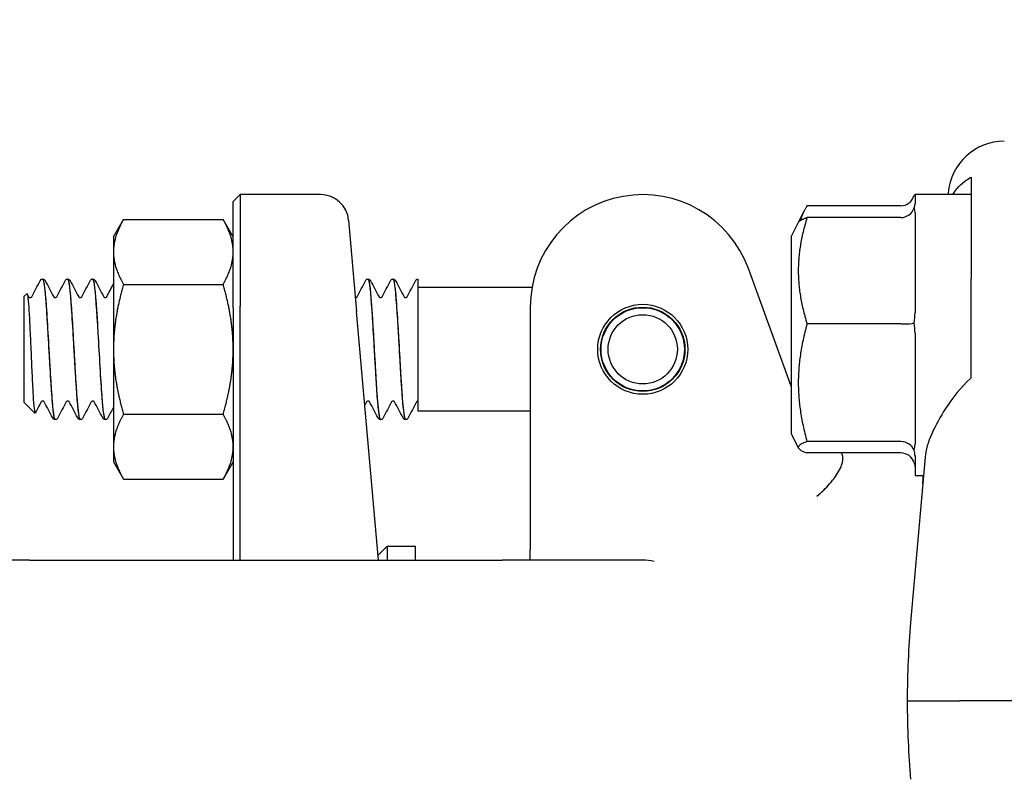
# Model space of a CAD drawing. Header units: inches. Extents: x 18 to 846, y -44 to 561.
# Tile 321 of 642: x 323.17 to 325.36, y 520.33 to 522.02. Entities that reach past the tile are written whole.
import ezdxf

# ---------------------------------------------------------------- set-up
doc = ezdxf.new("R2010")
doc.units = ezdxf.units.IN
doc.header["$LTSCALE"] = 24
doc.header["$MEASUREMENT"] = 0
doc.layers.add('Dimension (ANSI)', color=7, linetype='Continuous', lineweight=25)
doc.layers.add('Visible (ANSI)', color=7, linetype='Continuous', lineweight=30)
doc.styles.add('Note Text (ANSI)', font='tahoma.ttf')
doc.dimstyles.new('SB Fraction-16 (ANSI)', dxfattribs={"dimscale": 24, "dimtxt": 0.125, "dimasz": 0.098425, "dimexe": 0.125, "dimexo": 0.0625, "dimgap": 0.031496, "dimtad": 0, "dimtih": 1, "dimtoh": 1, "dimdec": 4, "dimrnd": 1e-08, "dimzin": 0, "dimdsep": 46, "dimlunit": 5, "dimtxsty": 'Note Text (ANSI)', "dimcen": 0.09, "dimdle": 0.393701, "dimclrd": 256, "dimclre": 256, "dimclrt": 256, "dimadec": 0, "dimazin": 3, "dimtfac": 0.96, "dimtofl": 0, "dimtmove": 0, "dimatfit": 3, "dimfxl": 1, "dimfrac": 2, "dimtolj": 1, "dimtzin": 12, "dimlwd": -1, "dimlwe": -1, "dimarcsym": 0})

# ---------------------------------------------------------------- blocks, each defined once
blk = doc.blocks.new('*D18')
at = {"layer": 'Defpoints', "color": 0, "transparency": 16777216}
for p in [(336.1784, 524.0563), (247.3595, 404.0563), (336.1784, 404.0563)]:
    blk.add_point(p, dxfattribs=at)
at = {"layer": 'Dimension (ANSI)', "transparency": 16777216}
for p, q in [((334.6784, 524.0563), (244.3595, 524.0563)), ((247.3595, 521.6941), (247.3595, 466.3747)), ((247.3595, 406.4185), (247.3595, 461.7379)), ((334.6784, 404.0563), (244.3595, 404.0563))]:
    blk.add_line(p, q, dxfattribs=at)
for points in [[(246.9658, 521.6941), (247.7532, 521.6941), (247.3595, 524.0563)], [(246.9658, 406.4185), (247.7532, 406.4185), (247.3595, 404.0563)]]:
    blk.add_solid(points, dxfattribs=at)
at = {"layer": 'Dimension (ANSI)', "transparency": 16777216, "insert": (244.292, 465.6188), "char_height": 3, "attachment_point": 1, "style": 'Note Text (ANSI)'}
blk.add_mtext('\\A1;120', dxfattribs=at)

msp = doc.modelspace()

# ---------------------------------------------------------------- linework, layer by layer
at = {"layer": 'Visible (ANSI)'}
for p, q in [((323.64439, 521.61494), (323.66001, 521.63056)), ((323.66001, 521.63056), (323.66001, 521.38306)), ((323.83869, 521.63056), (323.66001, 521.63056)), ((325.15939, 521.63056), (325.15939, 521.61011)), ((325.28439, 521.63056), (325.15939, 521.63056)), ((325.23318, 521.63473), (325.23281, 521.63056)), ((325.28439, 521.64866), (325.28439, 521.58231)), ((323.64439, 521.37869), (323.64439, 521.61494)), ((324.90049, 521.56902), (324.91293, 521.59391)), ((325.12814, 521.60564), (324.91935, 521.60564)), ((325.15939, 521.59096), (325.15939, 521.3678)), ((323.37839, 521.53681), (323.40072, 521.57549)), ((323.40072, 521.57549), (323.62206, 521.57549)), ((323.64439, 521.53681), (323.62206, 521.57549)), ((323.90095, 521.57351), (323.91867, 521.37101)), ((324.88439, 521.53681), (324.90049, 521.56902)), ((325.12814, 521.57969), (324.91935, 521.57969)), ((325.28439, 521.56579), (325.28439, 521.44399)), ((323.37839, 521.53681), (323.37839, 521.50332)), ((324.88439, 521.53681), (324.88439, 521.09931)), ((323.37839, 521.50332), (323.37839, 521.28681)), ((324.88439, 521.20485), (324.78931, 521.46607)), ((323.22141, 521.44306), (323.22083, 521.44306)), ((323.27702, 521.44306), (323.27644, 521.44306)), ((323.33263, 521.44306), (323.33205, 521.44306)), ((323.94436, 521.44306), (323.94377, 521.44306)), ((323.99997, 521.44306), (323.99938, 521.44306)), ((324.05439, 521.443), (324.05439, 521.42663)), ((325.28439, 521.22313), (325.28439, 521.44399)), ((323.40072, 521.43115), (323.62206, 521.43115)), ((324.05439, 521.42663), (324.05439, 521.31523)), ((324.30825, 521.42431), (324.05439, 521.42431)), ((323.17939, 521.40408), (323.18571, 521.4104)), ((323.17939, 521.40408), (323.17939, 521.16954)), ((323.64439, 521.37869), (323.64439, 520.81806)), ((323.66001, 520.81806), (323.66001, 521.38306)), ((323.96705, 520.81806), (323.91867, 521.37101)), ((324.30439, 521.38056), (324.30439, 521.03372)), ((325.12814, 521.34322), (324.91935, 521.34322)), ((324.05439, 521.31523), (324.05439, 521.14931)), ((325.15939, 521.32265), (325.15939, 521.07575)), ((323.37839, 521.28681), (323.37839, 521.07031)), ((323.17939, 521.16954), (323.20399, 521.14493)), ((324.30439, 521.14931), (324.05439, 521.14931)), ((323.24922, 521.13056), (323.24863, 521.13056)), ((323.30483, 521.13056), (323.30425, 521.13056)), ((323.36044, 521.13056), (323.35986, 521.13056)), ((323.40072, 521.14248), (323.62206, 521.14248)), ((323.97216, 521.13056), (323.97158, 521.13056)), ((324.02777, 521.13056), (324.02719, 521.13056)), ((324.88439, 521.09931), (324.90049, 521.06711)), ((323.37839, 521.07031), (323.37839, 521.03681)), ((325.12814, 521.08159), (324.91935, 521.08159)), ((325.12814, 521.05643), (324.91935, 521.05643)), ((325.18177, 521.0472), (325.14964, 520.67987)), ((325.15939, 521.04976), (325.15939, 521.00556)), ((323.37839, 521.03681), (323.40072, 520.99814)), ((323.64439, 521.03681), (323.62206, 520.99814)), ((324.30439, 521.03372), (324.30439, 520.84119)), ((323.40072, 520.99814), (323.62206, 520.99814)), ((325.17813, 521.00556), (325.15939, 521.00556)), ((323.96612, 520.82867), (323.98676, 520.84931)), ((323.98676, 520.84931), (323.98676, 520.81806)), ((323.98676, 520.84931), (324.04926, 520.84931)), ((324.04926, 520.81806), (324.04926, 520.84931)), ((324.30439, 520.81806), (324.30439, 520.84119)), ((323.19189, 520.81806), (322.87939, 520.81806)), ((323.19189, 520.81806), (324.24189, 520.81806)), ((324.55439, 520.81806), (324.24189, 520.81806)), ((325.14203, 520.50556), (325.25891, 520.50556)), ((325.75939, 520.50556), (325.25891, 520.50556))]:
    msp.add_line(p, q, dxfattribs=at)
for radius in [0.1, 0.09375, 0.0925, 0.07688]:
    msp.add_circle((324.55439, 521.28681), radius, dxfattribs=at)
for centre, radius, start, end in [((323.83869, 521.56806), 0.0625, 5, 90), ((324.55439, 521.38056), 0.25, 20, 180), ((324.55439, 520.69306), 0.125, 78.3306, 90)]:
    msp.add_arc(centre, radius, start, end, dxfattribs=at)
for centre, major_axis, ratio, start_param, end_param in [((325.3577, 521.62384), (0.01094, 0.125), 0.9961657, 0.0869335, 1.5707963), ((325.12814, 521.64159), (0, 0.03595), 0.8693335, 3.1415927, 4.3657422), ((325.12814, 521.6124), (0, -0.0327), 0.9555533, 0, 1.2241495), ((325.12814, 521.34637), (0.03125, 0), 0.1006388, 4.712389, 5.9365385), ((325.12814, 521.05204), (0.03125, 0), 0.9458753, 0.3466468, 1.5707963), ((325.12814, 521.02373), (0, 0.0327), 0.9555533, 5.0590358, 6.2831853)]:
    msp.add_ellipse(centre, major_axis=major_axis, ratio=ratio, start_param=start_param, end_param=end_param, dxfattribs=at)
for points, knots in [([(325.24315, 521.63056), (325.25108, 521.64378), (325.26168, 521.65457), (325.27666, 521.66496), (325.28038, 521.66725), (325.28439, 521.6694)], [0.72464195, 0.72464195, 0.72464195, 0.72464195, 0.90366002, 0.90366002, 0.95550669, 0.95550669, 0.95550669, 0.95550669]), ([(323.21662, 521.44099), (323.21654, 521.4409), (323.21645, 521.4408), (323.21613, 521.4404), (323.21587, 521.44003), (323.21556, 521.43947)], [-0.025931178, -0.025931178, -0.025931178, -0.025931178, -0.019551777, -0.019551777, 0, 0, 0, 0]), ([(323.21662, 521.44099), (323.217, 521.44142), (323.2175, 521.44188), (323.21889, 521.44269), (323.21982, 521.44301), (323.2208, 521.44306)], [0, 0, 0, 0, 0.013250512, 0.013250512, 0.027054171, 0.027054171, 0.027054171, 0.027054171]), ([(323.2208, 521.44284), (323.22281, 521.44273), (323.22481, 521.43079), (323.22682, 521.40861), (323.22964, 521.37745), (323.23246, 521.32691), (323.23527, 521.27727), (323.23809, 521.22764), (323.24091, 521.18021), (323.24372, 521.15401), (323.24536, 521.13878), (323.247, 521.13096), (323.24863, 521.13088)], [4.7095281, 4.7095281, 4.7095281, 4.7095281, 5.3893637, 5.3893637, 5.3893637, 6.3443154, 6.3443154, 6.3443154, 7.2990044, 7.2990044, 7.2990044, 7.8539816, 7.8539816, 7.8539816, 7.8539816]), ([(323.24924, 521.13077), (323.24715, 521.13091), (323.24506, 521.14392), (323.24298, 521.16782), (323.24016, 521.20001), (323.23735, 521.25106), (323.23453, 521.30055), (323.2317, 521.35047), (323.22886, 521.39745), (323.22602, 521.42237), (323.22448, 521.43585), (323.22295, 521.44279), (323.22141, 521.44286)], [-14.1400278, -14.1400278, -14.1400278, -14.1400278, -13.4320997, -13.4320997, -13.4320997, -12.4783682, -12.4783682, -12.4783682, -11.5160648, -11.5160648, -11.5160648, -10.9955743, -10.9955743, -10.9955743, -10.9955743]), ([(323.22144, 521.44306), (323.22257, 521.44301), (323.22363, 521.44258), (323.2251, 521.4416), (323.22559, 521.44107), (323.22629, 521.44015), (323.22654, 521.43973), (323.22675, 521.43933)], [0, 0, 0, 0, 0.015967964, 0.015967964, 0.031253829, 0.031253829, 0.045415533, 0.045415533, 0.045415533, 0.045415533]), ([(323.2711, 521.43933), (323.27143, 521.43996), (323.27183, 521.44063), (323.27297, 521.44174), (323.27347, 521.44213), (323.27476, 521.44278), (323.27557, 521.44302), (323.27641, 521.44306)], [0, 0, 0, 0, 0.022095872, 0.022095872, 0.033561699, 0.033561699, 0.045438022, 0.045438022, 0.045438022, 0.045438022]), ([(323.27641, 521.443), (323.27678, 521.44305), (323.27714, 521.44271), (323.2775, 521.44195), (323.28031, 521.43602), (323.28312, 521.40505), (323.28594, 521.36142), (323.28875, 521.3178), (323.29156, 521.26267), (323.29437, 521.21809), (323.29718, 521.17352), (323.3, 521.14065), (323.30281, 521.13262), (323.30329, 521.13125), (323.30377, 521.13061), (323.30425, 521.13067)], [10.9927134, 10.9927134, 10.9927134, 10.9927134, 11.1151899, 11.1151899, 11.1151899, 12.0686082, 12.0686082, 12.0686082, 13.0217811, 13.0217811, 13.0217811, 13.9747115, 13.9747115, 13.9747115, 14.1371669, 14.1371669, 14.1371669, 14.1371669]), ([(323.30485, 521.13081), (323.30396, 521.13068), (323.30307, 521.13286), (323.30218, 521.13748), (323.29938, 521.15204), (323.29658, 521.19045), (323.29377, 521.23741), (323.29097, 521.2843), (323.28817, 521.3385), (323.28537, 521.37852), (323.28259, 521.41831), (323.27981, 521.44299), (323.27702, 521.44306)], [-20.4232131, -20.4232131, -20.4232131, -20.4232131, -20.1217618, -20.1217618, -20.1217618, -19.1712317, -19.1712317, -19.1712317, -18.2223022, -18.2223022, -18.2223022, -17.2787596, -17.2787596, -17.2787596, -17.2787596]), ([(323.27705, 521.44306), (323.27818, 521.44301), (323.27924, 521.44258), (323.28071, 521.4416), (323.2812, 521.44107), (323.28191, 521.44015), (323.28215, 521.43973), (323.28236, 521.43933)], [0, 0, 0, 0, 0.015967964, 0.015967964, 0.031253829, 0.031253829, 0.045415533, 0.045415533, 0.045415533, 0.045415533]), ([(323.32671, 521.43933), (323.32704, 521.43996), (323.32744, 521.44063), (323.32858, 521.44174), (323.32908, 521.44213), (323.33037, 521.44278), (323.33118, 521.44302), (323.33203, 521.44306)], [0, 0, 0, 0, 0.022095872, 0.022095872, 0.033561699, 0.033561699, 0.045438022, 0.045438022, 0.045438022, 0.045438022]), ([(323.33203, 521.44274), (323.33352, 521.44278), (323.33502, 521.43635), (323.33652, 521.42354), (323.33933, 521.39954), (323.34214, 521.3538), (323.34495, 521.30455), (323.34775, 521.25531), (323.35056, 521.20385), (323.35337, 521.17069), (323.35553, 521.14515), (323.35769, 521.13097), (323.35986, 521.13072)], [17.2758987, 17.2758987, 17.2758987, 17.2758987, 17.7840647, 17.7840647, 17.7840647, 18.7358252, 18.7358252, 18.7358252, 19.6873602, 19.6873602, 19.6873602, 20.4203522, 20.4203522, 20.4203522, 20.4203522]), ([(323.36046, 521.13062), (323.35799, 521.13072), (323.35552, 521.14958), (323.35305, 521.1819), (323.35021, 521.21911), (323.34736, 521.2732), (323.34452, 521.32212), (323.34168, 521.37089), (323.33885, 521.41318), (323.33601, 521.43182), (323.33488, 521.43923), (323.33376, 521.44282), (323.33263, 521.44275)], [-26.7063984, -26.7063984, -26.7063984, -26.7063984, -25.8688703, -25.8688703, -25.8688703, -24.9048316, -24.9048316, -24.9048316, -23.9435311, -23.9435311, -23.9435311, -23.5619449, -23.5619449, -23.5619449, -23.5619449]), ([(323.33266, 521.44306), (323.33379, 521.44301), (323.33486, 521.44258), (323.33633, 521.4416), (323.33681, 521.44107), (323.33752, 521.44015), (323.33776, 521.43973), (323.33798, 521.43933)], [0, 0, 0, 0, 0.015967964, 0.015967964, 0.031253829, 0.031253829, 0.045415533, 0.045415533, 0.045415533, 0.045415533]), ([(323.93843, 521.43933), (323.93876, 521.43996), (323.93916, 521.44063), (323.9403, 521.44174), (323.9408, 521.44213), (323.94209, 521.44278), (323.9429, 521.44302), (323.94375, 521.44306)], [0, 0, 0, 0, 0.022095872, 0.022095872, 0.033561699, 0.033561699, 0.045438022, 0.045438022, 0.045438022, 0.045438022]), ([(323.94375, 521.44295), (323.94424, 521.44304), (323.94474, 521.44238), (323.94523, 521.44095), (323.94805, 521.4328), (323.95087, 521.39962), (323.95369, 521.35476), (323.95651, 521.31), (323.95932, 521.25481), (323.96214, 521.2113), (323.96495, 521.16788), (323.96776, 521.13722), (323.97057, 521.13158), (323.97091, 521.1309), (323.97124, 521.13059), (323.97158, 521.13062)], [86.3909371, 86.3909371, 86.3909371, 86.3909371, 86.558303, 86.558303, 86.558303, 87.5147256, 87.5147256, 87.5147256, 88.4689986, 88.4689986, 88.4689986, 89.4213086, 89.4213086, 89.4213086, 89.5353906, 89.5353906, 89.5353906, 89.5353906]), ([(323.97219, 521.13076), (323.97144, 521.13064), (323.97069, 521.13217), (323.96995, 521.13543), (323.96714, 521.14772), (323.96432, 521.18432), (323.96151, 521.23062), (323.9587, 521.27691), (323.95589, 521.33167), (323.95308, 521.37304), (323.95027, 521.4144), (323.94747, 521.44129), (323.94466, 521.44297), (323.94456, 521.44303), (323.94446, 521.44306), (323.94436, 521.44306)], [-95.8214368, -95.8214368, -95.8214368, -95.8214368, -95.568359, -95.568359, -95.568359, -94.6156683, -94.6156683, -94.6156683, -93.6632144, -93.6632144, -93.6632144, -92.7109946, -92.7109946, -92.7109946, -92.6769833, -92.6769833, -92.6769833, -92.6769833]), ([(323.94438, 521.44306), (323.94551, 521.44301), (323.94658, 521.44258), (323.94805, 521.4416), (323.94853, 521.44107), (323.94924, 521.44015), (323.94949, 521.43973), (323.9497, 521.43933)], [0, 0, 0, 0, 0.015967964, 0.015967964, 0.031253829, 0.031253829, 0.045415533, 0.045415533, 0.045415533, 0.045415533]), ([(323.99404, 521.43933), (323.99437, 521.43996), (323.99477, 521.44063), (323.99591, 521.44174), (323.99641, 521.44213), (323.9977, 521.44278), (323.99852, 521.44302), (323.99936, 521.44306)], [0, 0, 0, 0, 0.022095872, 0.022095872, 0.033561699, 0.033561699, 0.045438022, 0.045438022, 0.045438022, 0.045438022]), ([(323.99936, 521.44275), (324.00104, 521.44274), (324.00272, 521.43458), (324.0044, 521.41868), (324.00721, 521.39203), (324.01002, 521.34433), (324.01284, 521.2947), (324.01564, 521.24527), (324.01845, 521.19521), (324.02125, 521.16443), (324.02323, 521.14271), (324.02521, 521.13102), (324.02719, 521.13081)], [92.6741224, 92.6741224, 92.6741224, 92.6741224, 93.2431504, 93.2431504, 93.2431504, 94.1972517, 94.1972517, 94.1972517, 95.1476373, 95.1476373, 95.1476373, 95.8185759, 95.8185759, 95.8185759, 95.8185759]), ([(324.0278, 521.13064), (324.02539, 521.13078), (324.02299, 521.14851), (324.02058, 521.17932), (324.01777, 521.21539), (324.01495, 521.26842), (324.01214, 521.31717), (324.00932, 521.3659), (324.00651, 521.40907), (324.0037, 521.4294), (324.00245, 521.43837), (324.00121, 521.44279), (323.99997, 521.44274)], [-102.1046221, -102.1046221, -102.1046221, -102.1046221, -101.2896371, -101.2896371, -101.2896371, -100.3354652, -100.3354652, -100.3354652, -99.3815473, -99.3815473, -99.3815473, -98.9601686, -98.9601686, -98.9601686, -98.9601686]), ([(323.99999, 521.44306), (324.00113, 521.44301), (324.00219, 521.44258), (324.00366, 521.4416), (324.00414, 521.44107), (324.00485, 521.44015), (324.0051, 521.43973), (324.00531, 521.43933)], [0, 0, 0, 0, 0.015967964, 0.015967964, 0.031253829, 0.031253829, 0.045415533, 0.045415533, 0.045415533, 0.045415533]), ([(324.04965, 521.43933), (324.04996, 521.43992), (324.05034, 521.44055), (324.05136, 521.44159), (324.05179, 521.44196), (324.05291, 521.44261), (324.05362, 521.44288), (324.05439, 521.443)], [0, 0, 0, 0, 0.020860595, 0.020860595, 0.031618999, 0.031618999, 0.042693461, 0.042693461, 0.042693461, 0.042693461]), ([(323.18571, 521.4104), (323.18585, 521.41054), (323.18598, 521.41058), (323.18689, 521.41011), (323.18764, 521.40651), (323.18915, 521.39327), (323.1899, 521.38367), (323.19141, 521.35956), (323.19216, 521.34522), (323.19368, 521.31354), (323.19443, 521.29648), (323.19594, 521.26183), (323.19669, 521.24458), (323.19821, 521.21215), (323.19896, 521.19733), (323.20047, 521.17217), (323.20122, 521.16214), (323.20274, 521.14834), (323.20349, 521.1448), (323.20439, 521.14482), (323.20454, 521.14496), (323.20468, 521.14525)], [-1.8174748, -1.8174748, -1.8174748, -1.8174748, -1.7949096, -1.7949096, -1.6700584, -1.6700584, -1.5430016, -1.5430016, -1.41374, -1.41374, -1.2822742, -1.2822742, -1.1486049, -1.1486049, -1.0127327, -1.0127327, -0.8746582, -0.8746582, -0.7343822, -0.7343822, -0.7065085, -0.7065085, -0.7065085, -0.7065085]), ([(323.18994, 521.4035), (323.18994, 521.4035), (323.19001, 521.40334), (323.19057, 521.40281), (323.19091, 521.40254), (323.19192, 521.40206), (323.19261, 521.40188), (323.19331, 521.40188)], [0.003893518, 0.003893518, 0.003893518, 0.003893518, 0.02135506, 0.02135506, 0.032660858, 0.032660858, 0.044379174, 0.044379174, 0.044379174, 0.044379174]), ([(323.19331, 521.40188), (323.19439, 521.40188), (323.19538, 521.40232), (323.19634, 521.40303), (323.19653, 521.40328), (323.19667, 521.40347), (323.19669, 521.4035), (323.19669, 521.4035)], [0, 0, 0, 0, 0.017919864, 0.017919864, 0.032518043, 0.032518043, 0.040461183, 0.040461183, 0.040461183, 0.040461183]), ([(323.24555, 521.4035), (323.24555, 521.4035), (323.24562, 521.40334), (323.24618, 521.40281), (323.24652, 521.40254), (323.24753, 521.40206), (323.24822, 521.40188), (323.24893, 521.40188)], [0.003893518, 0.003893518, 0.003893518, 0.003893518, 0.02135506, 0.02135506, 0.032660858, 0.032660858, 0.044379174, 0.044379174, 0.044379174, 0.044379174]), ([(323.24893, 521.40188), (323.25, 521.40188), (323.25099, 521.40232), (323.25195, 521.40303), (323.25215, 521.40328), (323.25228, 521.40347), (323.2523, 521.4035), (323.2523, 521.4035)], [0, 0, 0, 0, 0.017919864, 0.017919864, 0.032518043, 0.032518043, 0.040461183, 0.040461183, 0.040461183, 0.040461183]), ([(323.30116, 521.4035), (323.30116, 521.4035), (323.30124, 521.40334), (323.30179, 521.40281), (323.30213, 521.40254), (323.30314, 521.40206), (323.30383, 521.40188), (323.30454, 521.40188)], [0.003893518, 0.003893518, 0.003893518, 0.003893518, 0.02135506, 0.02135506, 0.032660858, 0.032660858, 0.044379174, 0.044379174, 0.044379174, 0.044379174]), ([(323.30454, 521.40188), (323.30561, 521.40188), (323.30661, 521.40232), (323.30756, 521.40303), (323.30776, 521.40328), (323.30789, 521.40347), (323.30791, 521.4035), (323.30791, 521.4035)], [0, 0, 0, 0, 0.017919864, 0.017919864, 0.032518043, 0.032518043, 0.040461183, 0.040461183, 0.040461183, 0.040461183]), ([(323.35677, 521.4035), (323.35677, 521.4035), (323.35685, 521.40334), (323.3574, 521.40281), (323.35774, 521.40254), (323.35875, 521.40206), (323.35945, 521.40188), (323.36015, 521.40188)], [0.003893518, 0.003893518, 0.003893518, 0.003893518, 0.02135506, 0.02135506, 0.032660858, 0.032660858, 0.044379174, 0.044379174, 0.044379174, 0.044379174]), ([(323.36015, 521.40188), (323.36122, 521.40188), (323.36222, 521.40232), (323.36318, 521.40303), (323.36337, 521.40328), (323.3635, 521.40347), (323.36352, 521.4035), (323.36352, 521.4035)], [0, 0, 0, 0, 0.017919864, 0.017919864, 0.032518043, 0.032518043, 0.040461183, 0.040461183, 0.040461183, 0.040461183]), ([(323.91626, 521.40188), (323.91733, 521.40188), (323.91833, 521.40232), (323.91929, 521.40303), (323.91948, 521.40328), (323.91961, 521.40347), (323.91963, 521.4035), (323.91963, 521.4035)], [0, 0, 0, 0, 0.017919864, 0.017919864, 0.032518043, 0.032518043, 0.040461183, 0.040461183, 0.040461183, 0.040461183]), ([(323.9685, 521.4035), (323.9685, 521.4035), (323.96857, 521.40334), (323.96912, 521.40281), (323.96946, 521.40254), (323.97048, 521.40206), (323.97117, 521.40188), (323.97187, 521.40188)], [0.003893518, 0.003893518, 0.003893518, 0.003893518, 0.02135506, 0.02135506, 0.032660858, 0.032660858, 0.044379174, 0.044379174, 0.044379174, 0.044379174]), ([(323.97187, 521.40188), (323.97294, 521.40188), (323.97394, 521.40232), (323.9749, 521.40303), (323.97509, 521.40328), (323.97523, 521.40347), (323.97524, 521.4035), (323.97524, 521.4035)], [0, 0, 0, 0, 0.017919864, 0.017919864, 0.032518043, 0.032518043, 0.040461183, 0.040461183, 0.040461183, 0.040461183]), ([(324.02411, 521.4035), (324.02411, 521.4035), (324.02418, 521.40334), (324.02473, 521.40281), (324.02507, 521.40254), (324.02609, 521.40206), (324.02678, 521.40188), (324.02748, 521.40188)], [0.003893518, 0.003893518, 0.003893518, 0.003893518, 0.02135506, 0.02135506, 0.032660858, 0.032660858, 0.044379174, 0.044379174, 0.044379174, 0.044379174]), ([(324.02748, 521.40188), (324.02855, 521.40188), (324.02955, 521.40232), (324.03051, 521.40303), (324.0307, 521.40328), (324.03084, 521.40347), (324.03085, 521.4035), (324.03085, 521.4035)], [0, 0, 0, 0, 0.017919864, 0.017919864, 0.032518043, 0.032518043, 0.040461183, 0.040461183, 0.040461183, 0.040461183]), ([(325.28439, 521.22313), (325.28385, 521.22268), (325.28331, 521.22223), (325.26143, 521.20352), (325.24174, 521.1771), (325.21572, 521.13728), (325.20475, 521.11782), (325.18849, 521.08054), (325.18313, 521.0627), (325.18177, 521.0472)], [1.27338526, 1.27338526, 1.27338526, 1.27338526, 1.27873688, 1.27873688, 1.4959744, 1.4959744, 1.66977331, 1.66977331, 1.84048199, 1.84048199, 1.84048199, 1.84048199]), ([(323.22112, 521.17175), (323.22005, 521.17175), (323.21905, 521.1713), (323.21809, 521.1706), (323.2179, 521.17034), (323.21776, 521.17016), (323.21775, 521.17012), (323.21775, 521.17012)], [0, 0, 0, 0, 0.017919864, 0.017919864, 0.032518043, 0.032518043, 0.040461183, 0.040461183, 0.040461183, 0.040461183]), ([(323.22449, 521.17012), (323.22449, 521.17012), (323.22442, 521.17029), (323.22387, 521.17081), (323.22353, 521.17109), (323.22251, 521.17157), (323.22182, 521.17175), (323.22112, 521.17175)], [0.003893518, 0.003893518, 0.003893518, 0.003893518, 0.02135506, 0.02135506, 0.032660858, 0.032660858, 0.044379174, 0.044379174, 0.044379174, 0.044379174]), ([(323.27673, 521.17175), (323.27566, 521.17175), (323.27466, 521.1713), (323.2737, 521.1706), (323.27351, 521.17034), (323.27337, 521.17016), (323.27336, 521.17012), (323.27336, 521.17012)], [0, 0, 0, 0, 0.017919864, 0.017919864, 0.032518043, 0.032518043, 0.040461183, 0.040461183, 0.040461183, 0.040461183]), ([(323.2801, 521.17012), (323.2801, 521.17012), (323.28003, 521.17029), (323.27948, 521.17081), (323.27914, 521.17109), (323.27812, 521.17157), (323.27743, 521.17175), (323.27673, 521.17175)], [0.003893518, 0.003893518, 0.003893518, 0.003893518, 0.02135506, 0.02135506, 0.032660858, 0.032660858, 0.044379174, 0.044379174, 0.044379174, 0.044379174]), ([(323.33234, 521.17175), (323.33127, 521.17175), (323.33027, 521.1713), (323.32931, 521.1706), (323.32912, 521.17034), (323.32899, 521.17016), (323.32897, 521.17012), (323.32897, 521.17012)], [0, 0, 0, 0, 0.017919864, 0.017919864, 0.032518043, 0.032518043, 0.040461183, 0.040461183, 0.040461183, 0.040461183]), ([(323.33572, 521.17012), (323.33572, 521.17012), (323.33564, 521.17029), (323.33509, 521.17081), (323.33475, 521.17109), (323.33374, 521.17157), (323.33304, 521.17175), (323.33234, 521.17175)], [0.003893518, 0.003893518, 0.003893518, 0.003893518, 0.02135506, 0.02135506, 0.032660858, 0.032660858, 0.044379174, 0.044379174, 0.044379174, 0.044379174]), ([(323.94406, 521.17175), (323.94299, 521.17175), (323.94199, 521.1713), (323.94104, 521.1706), (323.94084, 521.17034), (323.94071, 521.17016), (323.94069, 521.17012), (323.94069, 521.17012)], [0, 0, 0, 0, 0.017919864, 0.017919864, 0.032518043, 0.032518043, 0.040461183, 0.040461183, 0.040461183, 0.040461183]), ([(323.94744, 521.17012), (323.94744, 521.17012), (323.94736, 521.17029), (323.94681, 521.17081), (323.94647, 521.17109), (323.94546, 521.17157), (323.94477, 521.17175), (323.94406, 521.17175)], [0.003893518, 0.003893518, 0.003893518, 0.003893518, 0.02135506, 0.02135506, 0.032660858, 0.032660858, 0.044379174, 0.044379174, 0.044379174, 0.044379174]), ([(323.99968, 521.17175), (323.9986, 521.17175), (323.99761, 521.1713), (323.99665, 521.1706), (323.99645, 521.17034), (323.99632, 521.17016), (323.9963, 521.17012), (323.9963, 521.17012)], [0, 0, 0, 0, 0.017919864, 0.017919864, 0.032518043, 0.032518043, 0.040461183, 0.040461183, 0.040461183, 0.040461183]), ([(324.00305, 521.17012), (324.00305, 521.17012), (324.00298, 521.17029), (324.00242, 521.17081), (324.00208, 521.17109), (324.00107, 521.17157), (324.00038, 521.17175), (323.99968, 521.17175)], [0.003893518, 0.003893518, 0.003893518, 0.003893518, 0.02135506, 0.02135506, 0.032660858, 0.032660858, 0.044379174, 0.044379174, 0.044379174, 0.044379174]), ([(324.05439, 521.17166), (324.05341, 521.17146), (324.0527, 521.17096), (324.05204, 521.17034), (324.05194, 521.17017), (324.05191, 521.17013), (324.05191, 521.17012), (324.05191, 521.17012)], [0, 0, 0, 0, 0.017397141, 0.017397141, 0.033013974, 0.033013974, 0.035372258, 0.035372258, 0.035372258, 0.035372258]), ([(323.24861, 521.13056), (323.24747, 521.13062), (323.24641, 521.13105), (323.24494, 521.13203), (323.24446, 521.13256), (323.24375, 521.13348), (323.2435, 521.13389), (323.24329, 521.1343)], [0, 0, 0, 0, 0.015967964, 0.015967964, 0.031253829, 0.031253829, 0.045415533, 0.045415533, 0.045415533, 0.045415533]), ([(323.25456, 521.1343), (323.25423, 521.13367), (323.25383, 521.13299), (323.25269, 521.13189), (323.25219, 521.1315), (323.2509, 521.13085), (323.25009, 521.13061), (323.24924, 521.13056)], [0, 0, 0, 0, 0.022095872, 0.022095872, 0.033561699, 0.033561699, 0.045438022, 0.045438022, 0.045438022, 0.045438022]), ([(323.30422, 521.13056), (323.30309, 521.13062), (323.30202, 521.13105), (323.30055, 521.13203), (323.30007, 521.13256), (323.29936, 521.13348), (323.29911, 521.13389), (323.2989, 521.1343)], [0, 0, 0, 0, 0.015967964, 0.015967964, 0.031253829, 0.031253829, 0.045415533, 0.045415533, 0.045415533, 0.045415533]), ([(323.31017, 521.1343), (323.30984, 521.13367), (323.30944, 521.13299), (323.3083, 521.13189), (323.3078, 521.1315), (323.30651, 521.13085), (323.3057, 521.13061), (323.30485, 521.13056)], [0, 0, 0, 0, 0.022095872, 0.022095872, 0.033561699, 0.033561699, 0.045438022, 0.045438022, 0.045438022, 0.045438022]), ([(323.35983, 521.13056), (323.3587, 521.13062), (323.35763, 521.13105), (323.35616, 521.13203), (323.35568, 521.13256), (323.35497, 521.13348), (323.35473, 521.13389), (323.35451, 521.1343)], [0, 0, 0, 0, 0.015967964, 0.015967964, 0.031253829, 0.031253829, 0.045415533, 0.045415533, 0.045415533, 0.045415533]), ([(323.36578, 521.1343), (323.36545, 521.13367), (323.36505, 521.13299), (323.36391, 521.13189), (323.36341, 521.1315), (323.36212, 521.13085), (323.36131, 521.13061), (323.36046, 521.13056)], [0, 0, 0, 0, 0.022095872, 0.022095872, 0.033561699, 0.033561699, 0.045438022, 0.045438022, 0.045438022, 0.045438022]), ([(323.97155, 521.13056), (323.97042, 521.13062), (323.96936, 521.13105), (323.96789, 521.13203), (323.9674, 521.13256), (323.9667, 521.13348), (323.96645, 521.13389), (323.96624, 521.1343)], [0, 0, 0, 0, 0.015967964, 0.015967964, 0.031253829, 0.031253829, 0.045415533, 0.045415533, 0.045415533, 0.045415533]), ([(323.9775, 521.1343), (323.97717, 521.13367), (323.97677, 521.13299), (323.97563, 521.13189), (323.97514, 521.1315), (323.97385, 521.13085), (323.97303, 521.13061), (323.97219, 521.13056)], [0, 0, 0, 0, 0.022095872, 0.022095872, 0.033561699, 0.033561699, 0.045438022, 0.045438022, 0.045438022, 0.045438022]), ([(324.02716, 521.13056), (324.02603, 521.13062), (324.02497, 521.13105), (324.0235, 521.13203), (324.02301, 521.13256), (324.02231, 521.13348), (324.02206, 521.13389), (324.02185, 521.1343)], [0, 0, 0, 0, 0.015967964, 0.015967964, 0.031253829, 0.031253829, 0.045415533, 0.045415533, 0.045415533, 0.045415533]), ([(324.03311, 521.1343), (324.03278, 521.13367), (324.03238, 521.13299), (324.03124, 521.13189), (324.03075, 521.1315), (324.02946, 521.13085), (324.02864, 521.13061), (324.0278, 521.13056)], [0, 0, 0, 0, 0.022095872, 0.022095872, 0.033561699, 0.033561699, 0.045438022, 0.045438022, 0.045438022, 0.045438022]), ([(324.94094, 520.96019), (324.9411, 520.96032), (324.94126, 520.96045), (324.95212, 520.96931), (324.96147, 520.97844), (324.97919, 520.99869), (324.98666, 521.00955), (324.99423, 521.02412), (324.99612, 521.02865), (324.9983, 521.0358), (324.99888, 521.0386), (324.99937, 521.04384), (324.99926, 521.04626), (324.99879, 521.04844)], [-0.0020759, -0.0020759, -0.0020759, -0.0020759, 0, 0, 0.13981454, 0.13981454, 0.31147859, 0.31147859, 0.39681645, 0.39681645, 0.45847322, 0.45847322, 0.52204096, 0.52204096, 0.52204096, 0.52204096])]:
    msp.add_open_spline(points, degree=3, knots=knots, dxfattribs=at)
for points, weights in [([(325.28439, 521.6694), (325.28439, 521.6591), (325.28439, 521.64866)], [0.999914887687, 0.999912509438, 0.999993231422]), ([(324.91935, 521.60564), (324.90915, 521.5884), (324.90442, 521.57295)], [1.04422863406, 1.08531429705, 1.10550107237]), ([(323.40072, 521.57549), (323.37839, 521.53681), (323.37839, 521.50332)], [1, 1.0379548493, 1]), ([(323.64439, 521.50332), (323.64439, 521.53681), (323.62206, 521.57549)], [1, 1.0379548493, 1]), ([(324.91935, 521.57969), (324.88327, 521.46146), (324.91935, 521.34322)], [1.04422863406, 1.20577136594, 1.04422863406]), ([(324.90049, 521.56902), (324.90297, 521.57398), (324.91935, 521.57969)], [1.12285543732, 1.11183872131, 1.04422863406]), ([(323.37839, 521.50332), (323.37839, 521.46983), (323.40072, 521.43115)], [1, 1.0379548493, 1]), ([(323.62206, 521.43115), (323.64439, 521.46983), (323.64439, 521.50332)], [1, 1.0379548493, 1]), ([(323.40072, 521.43115), (323.37839, 521.3538), (323.37839, 521.28681)], [1, 1.0379548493, 1]), ([(323.64439, 521.28681), (323.64439, 521.3538), (323.62206, 521.43115)], [1, 1.0379548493, 1]), ([(324.91935, 521.34322), (324.88327, 521.21241), (324.91935, 521.08159)], [1.04422863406, 1.20577136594, 1.04422863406]), ([(323.37839, 521.28681), (323.37839, 521.21983), (323.40072, 521.14248)], [1, 1.0379548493, 1]), ([(323.62206, 521.14248), (323.64439, 521.21983), (323.64439, 521.28681)], [1, 1.0379548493, 1]), ([(323.40072, 521.14248), (323.37839, 521.1038), (323.37839, 521.07031)], [1, 1.0379548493, 1]), ([(323.64439, 521.07031), (323.64439, 521.1038), (323.62206, 521.14248)], [1, 1.0379548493, 1]), ([(323.37839, 521.07031), (323.37839, 521.03681), (323.40072, 520.99814)], [1, 1.0379548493, 1]), ([(323.62206, 520.99814), (323.64439, 521.03681), (323.64439, 521.07031)], [1, 1.0379548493, 1]), ([(324.91935, 521.08159), (324.88327, 521.06901), (324.91935, 521.05643)], [1.04422863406, 1.20577136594, 1.04422863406])]:
    msp.add_rational_spline(points, weights, degree=2, dxfattribs=at)
for points in [[(325.15939, 521.63053), (325.15939, 521.63042), (325.1589, 521.63003), (325.15753, 521.62937)], [(325.15753, 521.60128), (325.1589, 521.6045), (325.15939, 521.60754), (325.15939, 521.61011)], [(325.15939, 521.59096), (325.15939, 521.59448), (325.1589, 521.59806), (325.15753, 521.60128)], [(325.28439, 521.58231), (325.28416, 521.57696), (325.28416, 521.57145), (325.28439, 521.56579)], [(323.19668, 521.40348), (323.20293, 521.41537), (323.20917, 521.42726), (323.2154, 521.43916)], [(323.21556, 521.43947), (323.21551, 521.43937), (323.21545, 521.43927), (323.2154, 521.43916)], [(323.22675, 521.43933), (323.23301, 521.42737), (323.23928, 521.41542), (323.24556, 521.40348)], [(323.25229, 521.40348), (323.25857, 521.41542), (323.26484, 521.42737), (323.2711, 521.43933)], [(323.28236, 521.43933), (323.28863, 521.42737), (323.29489, 521.41542), (323.30117, 521.40348)], [(323.3079, 521.40348), (323.31418, 521.41542), (323.32045, 521.42737), (323.32671, 521.43933)], [(323.33798, 521.43933), (323.34424, 521.42737), (323.3505, 521.41542), (323.35679, 521.40348)], [(323.91962, 521.40348), (323.9259, 521.41542), (323.93217, 521.42737), (323.93843, 521.43933)], [(323.9497, 521.43933), (323.95596, 521.42737), (323.96223, 521.41542), (323.96851, 521.40348)], [(323.97523, 521.40348), (323.98151, 521.41542), (323.98778, 521.42737), (323.99404, 521.43933)], [(324.00531, 521.43933), (324.01157, 521.42737), (324.01784, 521.41542), (324.02412, 521.40348)], [(324.03084, 521.40348), (324.03712, 521.41542), (324.04339, 521.42737), (324.04965, 521.43933)], [(323.36351, 521.40348), (323.36848, 521.41292), (323.37343, 521.42237), (323.37839, 521.43182)], [(323.1865, 521.41005), (323.18765, 521.40786), (323.1888, 521.40567), (323.18995, 521.40348)], [(323.91597, 521.40189), (323.91607, 521.40188), (323.91616, 521.40188), (323.91626, 521.40188)], [(325.15753, 521.3453), (325.1589, 521.35289), (325.15939, 521.36066), (325.15939, 521.3678)], [(325.15939, 521.32265), (325.15939, 521.32988), (325.1589, 521.33771), (325.15753, 521.3453)], [(323.21776, 521.17015), (323.21339, 521.16185), (323.20904, 521.15355), (323.20468, 521.14525)], [(323.24329, 521.1343), (323.23703, 521.14625), (323.23076, 521.1582), (323.22448, 521.17015)], [(323.27337, 521.17015), (323.26709, 521.1582), (323.26082, 521.14625), (323.25456, 521.1343)], [(323.2989, 521.1343), (323.29264, 521.14625), (323.28637, 521.1582), (323.28009, 521.17015)], [(323.32898, 521.17015), (323.3227, 521.1582), (323.31643, 521.14625), (323.31017, 521.1343)], [(323.35451, 521.1343), (323.34825, 521.14625), (323.34199, 521.1582), (323.3357, 521.17015)], [(323.37839, 521.15834), (323.37418, 521.15033), (323.36998, 521.14232), (323.36578, 521.1343)], [(323.9407, 521.17015), (323.93943, 521.16772), (323.93815, 521.1653), (323.93688, 521.16288)], [(323.96624, 521.1343), (323.95997, 521.14625), (323.95371, 521.1582), (323.94743, 521.17015)], [(323.99631, 521.17015), (323.99003, 521.1582), (323.98376, 521.14625), (323.9775, 521.1343)], [(324.02185, 521.1343), (324.01559, 521.14625), (324.00932, 521.1582), (324.00304, 521.17015)], [(324.05192, 521.17015), (324.04564, 521.1582), (324.03938, 521.14625), (324.03311, 521.1343)], [(325.15753, 521.06208), (325.1589, 521.06645), (325.15939, 521.07118), (325.15939, 521.07575)], [(325.15939, 521.04976), (325.15939, 521.05346), (325.1589, 521.05771), (325.15753, 521.06208)], [(324.99879, 521.04844), (324.99814, 521.05141), (324.99757, 521.05408), (324.99706, 521.05643)], [(325.15753, 521.03484), (325.1589, 521.03163), (325.15939, 521.02858), (325.15939, 521.02601)], [(325.17656, 520.98756), (325.17704, 520.99309), (325.17744, 520.99909), (325.17786, 521.00556)], [(325.14964, 520.67987), (325.14486, 520.62524), (325.14203, 520.56584), (325.14203, 520.50556)], [(325.14203, 520.50556), (325.14203, 520.44529), (325.14486, 520.38588), (325.14964, 520.33125)]]:
    msp.add_open_spline(points, degree=3, dxfattribs=at)

# ---------------------------------------------------------------- dimensions: what is measured, and where the dimension line sits
at = {"layer": 'Dimension (ANSI)'}
dim = msp.add_linear_dim(base=(247.35953, 404.0563), p1=(336.17843, 524.0563), p2=(336.17843, 404.0563), angle=90, dimstyle='SB Fraction-16 (ANSI)', override={"dimgap": 0.031496, "dimdec": 4, "dimtol": 0, "dimlim": 0, "dimtp": 0, "dimtm": 0, "dimtdec": 2, "dimatfit": 1}, dxfattribs=at)
dim.commit()
dim.dimension.update_dxf_attribs({"geometry": '*D18', "text_midpoint": (247.35953, 464.0563), "dimtype": 160})

doc.saveas('drawing.dxf')
